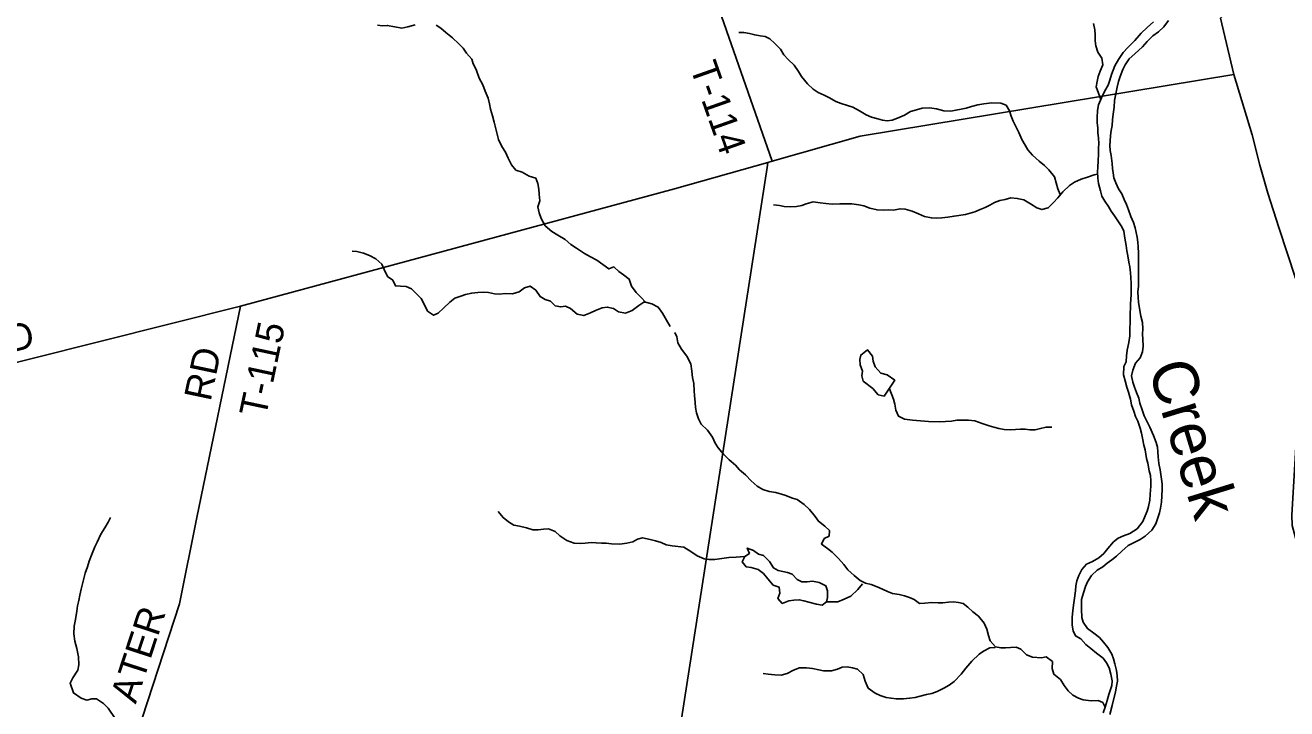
# Model space of a CAD drawing. Extents: x 1643459 to 2064572, y 425441 to 780708.
# Drawn here: x 1785105 to 1799007, y 558671 to 566201 of the extents above; entities that cross this region are included whole.
import ezdxf

# ---------------------------------------------------------------- set-up
doc = ezdxf.new("R2010")
doc.units = 0
for name, color, linetype in [('GM_X_Major_River', 7, 'Continuous'), ('GM_X_Major_River_Text', 7, 'Continuous'), ('GM_X_Minor_Lake', 7, 'Continuous'), ('GM_X_Section_Text', 7, 'Continuous'), ('GM_X_State_Shield', 7, 'Continuous'), ('GM_X_Township_Subdivision_Text', 7, 'Continuous'), ('GM_X_Unincorporated_Text', 7, 'Continuous'), ('GM_X_US_Route', 7, 'Continuous'), ('RD_X_Text', 7, 'Continuous')]:
    doc.layers.add(name, color=color, linetype=linetype)

msp = doc.modelspace()

# ---------------------------------------------------------------- linework, layer by layer
at = {"layer": 'GM_X_Major_River_Text'}
for points in [[(1793335, 564703), (1792436, 567281), (1792342, 567506), (1792295, 567576), (1792021, 567996), (1790889, 568462), (1790827, 568580), (1790829, 570559), (1790725, 571490), (1790699, 571560), (1790666, 571587), (1790530, 571611), (1790496, 571648), (1790496, 571712), (1790534, 571730), (1791436, 571854), (1791460, 571898), (1791409, 572089)], [(1787477, 563108), (1786996, 560778), (1786804, 559827), (1786158, 557847), (1786130, 557753), (1786150, 557673), (1787528, 555346), (1787567, 555265), (1787589, 555155), (1787665, 553823), (1787687, 553725), (1787827, 553559)]]:
    msp.add_lwpolyline(points, dxfattribs=at)
at = {"layer": 'GM_X_Minor_Lake'}
for points in [[(1798558, 550564), (1799332, 552798), (1800215, 555347), (1800304, 555617), (1800341, 555700), (1800364, 555790), (1800362, 555836), (1800357, 555977), (1800131, 558414), (1800110, 558480), (1800071, 558573), (1799996, 558682), (1799423, 559427), (1799386, 559510), (1799066, 560692), (1799063, 560804), (1799178, 562740), (1799200, 563000), (1799199, 563125), (1798918, 563972), (1798799, 564352), (1798710, 564661), (1798625, 564994), (1798425, 565660)], [(1781272, 561548), (1781272, 561548), (1787477, 563108), (1792258, 564398), (1793288, 564688)]]:
    msp.add_lwpolyline(points, dxfattribs=at)
at = {"layer": 'GM_X_Township_Subdivision_Text'}
for points in [[(1794571, 562115), (1794686, 562291), (1794605, 562349), (1794533, 562370), (1794471, 562439), (1794448, 562499), (1794440, 562555), (1794385, 562626), (1794312, 562568), (1794302, 562518), (1794306, 562462), (1794333, 562391), (1794323, 562339), (1794337, 562281), (1794444, 562199)], [(1794444, 562199), (1794505, 562130), (1794571, 562115)], [(1793131, 560415), (1793061, 560441), (1793086, 560383), (1793036, 560347), (1793006, 560291), (1793048, 560235), (1793103, 560227), (1793183, 560206), (1793239, 560160), (1793290, 560101), (1793348, 560034), (1793414, 560010), (1793419, 559946), (1793397, 559886), (1793448, 559831), (1793519, 559861), (1793573, 559869), (1793634, 559872), (1793686, 559860), (1793740, 559845), (1793824, 559823), (1793886, 559814), (1793936, 559848), (1793946, 559898), (1793945, 559972), (1793929, 560026), (1793855, 560063), (1793782, 560076), (1793720, 560070), (1793664, 560068), (1793612, 560097), (1793558, 560153), (1793504, 560174)], [(1793504, 560174), (1793401, 560194), (1793349, 560223), (1793306, 560293), (1793240, 560358), (1793184, 560374), (1793131, 560415)]]:
    msp.add_lwpolyline(points, dxfattribs=at)
at = {"layer": 'GM_X_Unincorporated_Text'}
for points in [[(1797537, 566239), (1797469, 566175), (1797404, 566114), (1797332, 566034), (1797254, 565956), (1797203, 565900), (1797151, 565825), (1797111, 565753), (1797074, 565659), (1797056, 565597), (1797039, 565541), (1797003, 565477), (1796965, 565401), (1796932, 565323), (1796922, 565263), (1796917, 565181), (1796917, 565126), (1796923, 565072), (1796926, 565020), (1796932, 564958), (1796936, 564900), (1796933, 564848), (1796931, 564782), (1796928, 564707), (1796926, 564637), (1796922, 564585), (1796925, 564515), (1796933, 564459), (1796954, 564376), (1796970, 564320), (1797001, 564262), (1797041, 564203), (1797073, 564153), (1797110, 564101), (1797144, 564046), (1797191, 563982), (1797211, 563932), (1797223, 563857), (1797236, 563773), (1797244, 563715), (1797255, 563661), (1797267, 563590), (1797277, 563538), (1797284, 563472), (1797290, 563422), (1797293, 563356), (1797293, 563289), (1797291, 563233), (1797288, 563183), (1797286, 563129), (1797281, 562989), (1797281, 562931), (1797278, 562856), (1797276, 562778), (1797267, 562706), (1797249, 562620), (1797240, 562558), (1797236, 562494), (1797212, 562442), (1797207, 562350), (1797225, 562283), (1797246, 562215), (1797264, 562159), (1797285, 562081), (1797297, 562018), (1797321, 561950), (1797340, 561892)], [(1797371, 563327), (1797373, 563395), (1797374, 563451), (1797374, 563515), (1797373, 563566), (1797371, 563628), (1797373, 563692), (1797370, 563760), (1797366, 563812), (1797358, 563866), (1797335, 563969), (1797316, 564027), (1797290, 564095), (1797264, 564166), (1797239, 564228), (1797215, 564280), (1797188, 564343), (1797154, 564399), (1797123, 564467), (1797101, 564520), (1797093, 564574), (1797088, 564624), (1797082, 564680), (1797071, 564767), (1797061, 564823), (1797057, 564875), (1797060, 564925), (1797066, 564985), (1797072, 565043), (1797081, 565097), (1797087, 565159), (1797095, 565220), (1797106, 565300), (1797110, 565374), (1797123, 565444), (1797139, 565518), (1797153, 565580), (1797170, 565636), (1797200, 565712), (1797227, 565764), (1797271, 565830), (1797333, 565888), (1797418, 565965), (1797470, 566023), (1797532, 566083), (1797592, 566128), (1797653, 566182), (1797703, 566252)], [(1797056, 558610), (1797082, 558706), (1797121, 558858), (1797132, 558920), (1797140, 558976), (1797138, 559038), (1797129, 559093), (1797113, 559167), (1797098, 559221), (1797078, 559273), (1797035, 559346), (1796987, 559404), (1796943, 559455), (1796880, 559503), (1796810, 559554), (1796763, 559624), (1796749, 559676), (1796744, 559767), (1796744, 559825), (1796744, 559875), (1796765, 559947), (1796787, 560017), (1796809, 560069), (1796854, 560141), (1796918, 560197), (1796978, 560234), (1797028, 560276), (1797079, 560312), (1797131, 560351), (1797189, 560407), (1797259, 560471), (1797333, 560508), (1797392, 560536), (1797446, 560572), (1797518, 560640), (1797562, 560709), (1797585, 560775), (1797605, 560829), (1797617, 560883), (1797626, 560948), (1797630, 561016), (1797635, 561088), (1797633, 561146), (1797627, 561200), (1797612, 561304), (1797598, 561373), (1797589, 561445), (1797585, 561501), (1797584, 561555), (1797568, 561606), (1797537, 561682), (1797497, 561774), (1797436, 561899), (1797414, 561965), (1797389, 562038), (1797377, 562092), (1797350, 562156), (1797328, 562213), (1797309, 562269), (1797295, 562339), (1797311, 562403), (1797340, 562477), (1797392, 562537), (1797416, 562605), (1797425, 562665), (1797419, 562743), (1797418, 562797), (1797420, 562858), (1797417, 562928), (1797397, 562996), (1797384, 563080), (1797374, 563149), (1797368, 563201), (1797367, 563265), (1797371, 563327)], [(1797340, 561892), (1797364, 561839), (1797391, 561763), (1797405, 561707), (1797416, 561651), (1797432, 561576), (1797446, 561522), (1797461, 561428), (1797475, 561376), (1797492, 561291), (1797504, 561241), (1797507, 561183), (1797507, 561125), (1797503, 561037), (1797496, 560970), (1797484, 560900), (1797469, 560848), (1797447, 560796), (1797421, 560734), (1797358, 560653), (1797278, 560603), (1797206, 560578), (1797148, 560550), (1797098, 560512), (1797035, 560436), (1796989, 560383), (1796935, 560333), (1796867, 560293), (1796801, 560264), (1796750, 560204), (1796716, 560140), (1796694, 560080), (1796681, 560026), (1796677, 559972), (1796664, 559864), (1796656, 559811), (1796650, 559751), (1796643, 559679), (1796641, 559591), (1796652, 559531), (1796680, 559474), (1796738, 559442), (1796793, 559379), (1796849, 559335), (1796910, 559284), (1796982, 559228), (1797019, 559177), (1797049, 559123), (1797069, 559053), (1797082, 558979), (1797078, 558928), (1797047, 558828), (1797029, 558764), (1797006, 558688), (1796984, 558626)]]:
    msp.add_lwpolyline(points, dxfattribs=at)
at = {"layer": 'GM_X_US_Route'}
for points in [[(1796956, 565385), (1796905, 565524), (1796918, 565582), (1796930, 565636), (1796952, 565696), (1796979, 565766), (1796969, 565838), (1796926, 565904), (1796902, 565973), (1796895, 566031), (1796895, 566095), (1796893, 566149), (1796878, 566221)], [(1789401, 566205), (1789321, 566184), (1789255, 566170), (1789177, 566184), (1789095, 566199), (1789041, 566195), (1788987, 566202)], [(1792212, 562882), (1792170, 562953), (1792127, 563031), (1792081, 563096), (1792009, 563132), (1791939, 563149), (1791894, 563203), (1791838, 563257), (1791786, 563326), (1791762, 563404), (1791699, 563451), (1791645, 563489), (1791591, 563538), (1791537, 563516), (1791471, 563566), (1791403, 563613), (1791335, 563651), (1791268, 563686), (1791180, 563746), (1791118, 563785), (1791054, 563841), (1790976, 563888), (1790907, 563928), (1790833, 563993), (1790791, 564072), (1790767, 564134), (1790754, 564202), (1790774, 564268), (1790768, 564340), (1790765, 564395), (1790755, 564457), (1790731, 564515), (1790659, 564540), (1790582, 564582), (1790512, 564603), (1790464, 564665), (1790426, 564737), (1790397, 564802), (1790357, 564864), (1790321, 564943), (1790294, 565045), (1790272, 565135), (1790256, 565202), (1790233, 565278), (1790223, 565334), (1790205, 565399), (1790174, 565475), (1790148, 565545), (1790108, 565620), (1790073, 565712), (1790041, 565775), (1790027, 565829), (1789966, 565895), (1789930, 565948), (1789882, 565998), (1789812, 566061), (1789741, 566123), (1789685, 566170), (1789633, 566202)], [(1796511, 564338), (1796483, 564400), (1796465, 564466), (1796446, 564530), (1796384, 564607), (1796337, 564657), (1796279, 564704), (1796204, 564770), (1796152, 564829), (1796123, 564881), (1796089, 564944), (1796053, 565018), (1796024, 565078), (1795990, 565145), (1795971, 565199), (1795951, 565257), (1795914, 565320), (1795854, 565344), (1795758, 565345), (1795670, 565335), (1795602, 565324), (1795534, 565306), (1795472, 565289), (1795418, 565277), (1795360, 565265), (1795306, 565256), (1795226, 565258), (1795148, 565279), (1795071, 565291), (1794989, 565286), (1794927, 565270), (1794861, 565251), (1794794, 565209), (1794716, 565178), (1794660, 565154), (1794604, 565148), (1794550, 565157), (1794499, 565169), (1794431, 565188), (1794371, 565216), (1794299, 565259), (1794224, 565297), (1794166, 565318), (1794096, 565338), (1794038, 565361), (1793969, 565401), (1793909, 565432), (1793843, 565460), (1793786, 565497), (1793726, 565557), (1793659, 565638), (1793627, 565690), (1793579, 565761), (1793512, 565825), (1793464, 565876), (1793429, 565936), (1793367, 566001), (1793312, 566051), (1793260, 566078), (1793204, 566084), (1793144, 566095), (1793086, 566109), (1793023, 566121), (1792969, 566122)], [(1796920, 564561), (1796885, 564553), (1796809, 564528), (1796741, 564506), (1796669, 564471), (1796611, 564435), (1796539, 564367), (1796484, 564301), (1796438, 564250), (1796376, 564188), (1796306, 564170), (1796254, 564189), (1796182, 564233), (1796109, 564278), (1796037, 564294), (1795965, 564299), (1795905, 564283), (1795845, 564272), (1795785, 564248), (1795735, 564220), (1795685, 564195), (1795629, 564171), (1795569, 564145), (1795517, 564130), (1795467, 564116), (1795341, 564099), (1795273, 564087), (1795207, 564078), (1795147, 564076), (1795091, 564078), (1795013, 564093), (1794949, 564125), (1794878, 564152), (1794800, 564175), (1794746, 564179), (1794672, 564165), (1794620, 564168), (1794562, 564164), (1794492, 564167), (1794412, 564185), (1794345, 564210), (1794291, 564224), (1794215, 564233), (1794161, 564235), (1794081, 564234), (1793999, 564232), (1793927, 564237), (1793864, 564245), (1793788, 564256), (1793712, 564234), (1793662, 564216), (1793604, 564205), (1793542, 564199), (1793470, 564204), (1793418, 564214), (1793352, 564222)], [(1791939, 563149), (1791921, 563149), (1791865, 563115), (1791795, 563057), (1791721, 563031), (1791643, 563044), (1791587, 563082), (1791519, 563097), (1791463, 563087), (1791389, 563059), (1791334, 563034), (1791260, 563002), (1791186, 563018), (1791112, 563079), (1791057, 563107), (1791006, 563099), (1790946, 563112), (1790895, 563160), (1790833, 563179), (1790779, 563213), (1790731, 563282), (1790669, 563328), (1790607, 563308), (1790547, 563266), (1790475, 563241), (1790395, 563245), (1790331, 563238), (1790277, 563242), (1790211, 563256), (1790159, 563261), (1790091, 563257), (1790025, 563251), (1789957, 563236), (1789906, 563218), (1789840, 563194), (1789784, 563150), (1789718, 563088), (1789655, 563031), (1789605, 563007), (1789537, 563053), (1789512, 563108), (1789470, 563190), (1789422, 563240), (1789360, 563297), (1789303, 563323), (1789239, 563328), (1789185, 563330), (1789155, 563392), (1789099, 563435), (1789061, 563509), (1789034, 563570), (1788968, 563628), (1788900, 563663), (1788834, 563689), (1788758, 563707), (1788708, 563714)], [(1797006, 558688), (1796979, 558739), (1796927, 558763), (1796853, 558760), (1796763, 558770), (1796711, 558789), (1796648, 558821), (1796596, 558868), (1796553, 558928), (1796515, 558992), (1796441, 559051), (1796422, 559115), (1796424, 559192), (1796357, 559244), (1796303, 559234), (1796205, 559241), (1796137, 559266), (1796078, 559328), (1796026, 559351), (1795962, 559345), (1795906, 559341), (1795854, 559344), (1795798, 559352), (1795739, 559421), (1795719, 559477), (1795700, 559549), (1795672, 559614), (1795609, 559692), (1795549, 559741), (1795493, 559789), (1795440, 559830), (1795388, 559842), (1795334, 559851), (1795280, 559845), (1795218, 559839), (1795166, 559838), (1795096, 559842), (1795018, 559833), (1794960, 559831), (1794901, 559874), (1794849, 559896), (1794793, 559916), (1794735, 559929), (1794661, 559941), (1794608, 559964), (1794550, 559990), (1794494, 560013), (1794428, 560039), (1794363, 560056), (1794307, 560084), (1794241, 560139), (1794170, 560203), (1794126, 560260), (1794067, 560328), (1793999, 560397), (1793946, 560437), (1793878, 560486), (1793908, 560546), (1793964, 560574), (1793969, 560634), (1793915, 560682), (1793846, 560737), (1793810, 560791), (1793747, 560868), (1793687, 560920), (1793611, 560975), (1793560, 560993), (1793474, 561024), (1793378, 561053), (1793302, 561065), (1793233, 561088), (1793169, 561122), (1793103, 561181), (1793042, 561247), (1792976, 561304), (1792933, 561354), (1792861, 561415), (1792798, 561476), (1792742, 561546), (1792707, 561599), (1792677, 561663), (1792622, 561741), (1792554, 561806), (1792523, 561866), (1792501, 561933), (1792493, 561989), (1792486, 562047), (1792482, 562121), (1792478, 562173), (1792473, 562254), (1792457, 562320), (1792450, 562392), (1792438, 562472), (1792395, 562557), (1792338, 562632), (1792298, 562704), (1792286, 562768), (1792265, 562818)], [(1794628, 562197), (1794673, 562082), (1794687, 562028), (1794700, 561960), (1794728, 561894), (1794793, 561861), (1794883, 561850), (1794969, 561842), (1795059, 561835), (1795183, 561834), (1795247, 561836), (1795311, 561841), (1795371, 561849), (1795442, 561851), (1795500, 561850), (1795570, 561842), (1795650, 561815), (1795726, 561790), (1795777, 561774), (1795833, 561758), (1795893, 561749), (1795959, 561743), (1796017, 561746), (1796071, 561750), (1796123, 561752), (1796175, 561745), (1796233, 561743), (1796293, 561759), (1796355, 561774), (1796419, 561774)], [(1792234, 560465), (1792168, 560476), (1792114, 560502), (1792050, 560520), (1791990, 560537), (1791906, 560555), (1791852, 560538), (1791800, 560512), (1791736, 560496), (1791658, 560486), (1791564, 560489), (1791506, 560495), (1791454, 560496), (1791398, 560498), (1791340, 560504), (1791276, 560496), (1791220, 560493), (1791154, 560497), (1791074, 560526), (1790998, 560576), (1790946, 560623), (1790870, 560653), (1790816, 560651), (1790756, 560642), (1790700, 560644), (1790630, 560666), (1790550, 560683), (1790488, 560693), (1790430, 560732), (1790371, 560778), (1790315, 560845)], [(1786097, 558565), (1786020, 558678), (1785966, 558728), (1785890, 558781), (1785838, 558779), (1785784, 558767), (1785722, 558788), (1785638, 558846), (1785599, 558955), (1785629, 559013), (1785683, 559097), (1785696, 559157), (1785692, 559245), (1785673, 559335), (1785651, 559416), (1785639, 559496), (1785644, 559580), (1785658, 559654), (1785673, 559747), (1785681, 559805), (1785695, 559863), (1785707, 559923), (1785722, 559989), (1785738, 560047), (1785767, 560165), (1785793, 560235), (1785811, 560299), (1785836, 560363), (1785872, 560456), (1785899, 560508), (1785937, 560596), (1785983, 560666), (1786018, 560728), (1786044, 560778)], [(1792234, 560465), (1792364, 560450), (1792439, 560404), (1792511, 560355), (1792587, 560324), (1792641, 560314), (1792703, 560316), (1792782, 560327), (1792860, 560338), (1792940, 560342), (1793036, 560347)], [(1793014, 560350), (1793014, 560350)], [(1793936, 559848), (1794060, 559849), (1794128, 559879), (1794204, 559912), (1794280, 559984), (1794331, 560046)], [(1795798, 559352), (1795790, 559346), (1795736, 559343), (1795666, 559307), (1795616, 559271), (1795538, 559194), (1795469, 559118), (1795419, 559054), (1795340, 558970), (1795288, 558933), (1795228, 558897), (1795156, 558861), (1795094, 558840), (1795036, 558828), (1794968, 558811), (1794910, 558797), (1794850, 558787), (1794782, 558782), (1794704, 558782), (1794646, 558787), (1794594, 558797), (1794527, 558818), (1794471, 558842), (1794395, 558897), (1794362, 558977), (1794340, 559049), (1794277, 559108), (1794221, 559124), (1794163, 559133), (1794107, 559129), (1794055, 559109), (1793989, 559088), (1793901, 559090), (1793849, 559101), (1793780, 559115), (1793714, 559124), (1793638, 559122), (1793570, 559097), (1793502, 559059), (1793435, 559040), (1793366, 559044), (1793292, 559051), (1793236, 559059)]]:
    msp.add_lwpolyline(points, dxfattribs=at)
at = {"layer": 'RD_X_Text'}
for points in [[(1793280, 564635), (1793280, 564635), (1793288, 564688), (1793335, 564703), (1794304, 564978), (1798425, 565660), (1798277, 566281), (1798718, 566696), (1801793, 568179), (1805015, 570205), (1809286, 571700), (1809850, 571925), (1814883, 573824), (1817873, 576928), (1819376, 577216), (1818856, 578689)], [(1785638, 551176), (1785639, 551340), (1785666, 551453), (1785682, 551494), (1785771, 551604), (1787159, 553047), (1787225, 553111), (1787397, 553254), (1787827, 553559), (1789285, 554594), (1789364, 554648), (1790000, 555268), (1790219, 555488), (1791930, 556452), (1792052, 556717), (1793280, 564635)]]:
    msp.add_lwpolyline(points, dxfattribs=at)

# ---------------------------------------------------------------- texts
at = {"layer": 'GM_X_Major_River'}
for s, rotation, p in [('T-114', 289.4095, (1792426, 565742)), ('T-115', 78.0824, (1787755, 561870)), ('RD', 78.1102, (1787147, 562049)), ('ATER', 71.8144, (1786323, 558717))]:
    msp.add_text(s, height=300, rotation=rotation, dxfattribs=at).set_placement(p)
at = {"layer": 'GM_X_Section_Text'}
msp.add_text('RD', height=300, rotation=13.9169, dxfattribs=at).set_placement((1784665, 562523))
at = {"layer": 'GM_X_State_Shield'}
msp.add_text('Creek', height=500, rotation=287.1137, dxfattribs=at).set_placement((1797474, 562432))

doc.saveas('drawing.dxf')
